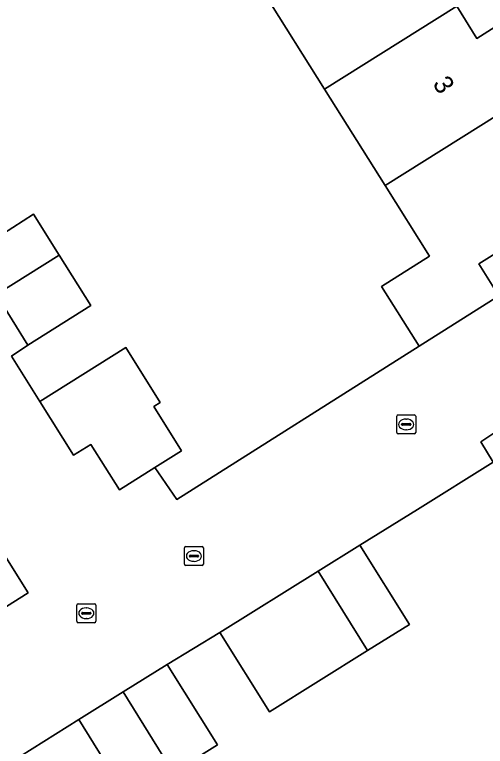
# Model space of a CAD drawing. Extents: x 157767 to 159172, y 387839 to 389425.
# Drawn here: x 158720.07 to 158744.91, y 388191.62 to 388230.25 of the extents above; entities that cross this region are included whole.
import ezdxf

# ---------------------------------------------------------------- set-up
doc = ezdxf.new("R2010")
doc.units = 0
for name, color, linetype in [('IMGEO_Erf', 7, 'Continuous'), ('IMGEO_Groenvoorziening', 7, 'Continuous'), ('IMGEO_Kolk', 7, 'Continuous'), ('IMGEO_Muur', 7, 'Continuous'), ('IMGEO_Pand', 7, 'Continuous'), ('IMGEO_Pand_nummerreeks', 7, 'Continuous'), ('IMGEO_Rijbaan_lokaal_open', 7, 'Continuous'), ('IMGEO_Rioolput', 7, 'Continuous')]:
    doc.layers.add(name, color=color, linetype=linetype)

msp = doc.modelspace()

# ---------------------------------------------------------------- linework, layer by layer
at = {"layer": 'IMGEO_Erf'}
msp.add_lwpolyline([(158734.05, 388250), (158732.567, 388252.38), (158728.101, 388249.597), (158731.365, 388244.39), (158734.487, 388239.411), (158734.552, 388239.307), (158737.031, 388240.859), (158740.219, 388235.775), (158743.406, 388230.692), (158744.466, 388229.002), (158745.619, 388229.725), (158747.747, 388226.331), (158746.599, 388225.612), (158746.689, 388225.469), (158749.859, 388220.412), (158744.564, 388217.093), (158745.627, 388215.399), (158749.297, 388217.622), (158752.874, 388219.788)], close=True, dxfattribs=at)
for points in [[(158717.773, 388217.598), (158721.074, 388219.714), (158722.426, 388217.558), (158724.096, 388214.895), (158720.773, 388212.811), (158719.901, 388212.23), (158721.398, 388209.835), (158725.946, 388212.682), (158727.759, 388209.778), (158727.41, 388209.561), (158728.878, 388207.22), (158727.473, 388206.339), (158728.622, 388204.662), (158741.408, 388212.754), (158739.433, 388215.906), (158741.967, 388217.495), (158739.616, 388221.24), (158736.425, 388226.321), (158733.234, 388231.403)], [(158768.796, 388186.091), (158764.571, 388192.927), (158755.721, 388207.244), (158752.421, 388212.583), (158751.155, 388211.778), (158752.808, 388209.125), (158754.466, 388206.462), (158749.088, 388203.113), (158747.432, 388205.772), (158745.777, 388208.429), (158744.664, 388207.707), (158745.313, 388206.627), (158741.321, 388204.133), (158738.293, 388202.241), (158740.903, 388198.051), (158738.693, 388196.675), (158733.513, 388193.45), (158730.902, 388197.632), (158728.127, 388195.948), (158730.775, 388191.695), (158728.443, 388190.242)], [(158726.101, 388188.784), (158723.453, 388193.037), (158717.902, 388189.558)]]:
    msp.add_lwpolyline(points, dxfattribs=at)
at = {"layer": 'IMGEO_Groenvoorziening'}
msp.add_lwpolyline([(158703.014, 388193.579), (158708.808, 388192.173), (158720.786, 388199.723), (158715.454, 388208.226), (158715.261, 388207.998), (158714.45, 388207.043), (158714.752, 388206.562), (158713.981, 388206.079), (158713.833, 388206.316), (158712.205, 388204.399)], close=True, dxfattribs=at)
at = {"layer": 'IMGEO_Kolk'}
for p, q in [((158740.231, 388208.193), (158740.231, 388209.045)), ((158740.306, 388209.119), (158741.158, 388209.119)), ((158741.232, 388209.045), (158741.232, 388208.193)), ((158740.49, 388208.613), (158740.49, 388208.625)), ((158740.533, 388208.662), (158740.931, 388208.662)), ((158740.719, 388208.899), (158740.744, 388208.899)), ((158740.974, 388208.625), (158740.974, 388208.613)), ((158740.928, 388208.576), (158740.53, 388208.576)), ((158740.742, 388208.339), (158740.717, 388208.339)), ((158741.158, 388208.119), (158740.306, 388208.119)), ((158729.031, 388201.243), (158729.031, 388202.095)), ((158729.106, 388202.169), (158729.958, 388202.169)), ((158730.032, 388202.095), (158730.032, 388201.243)), ((158729.29, 388201.663), (158729.29, 388201.675)), ((158729.333, 388201.712), (158729.731, 388201.712)), ((158729.519, 388201.949), (158729.544, 388201.949)), ((158729.774, 388201.675), (158729.774, 388201.663)), ((158729.728, 388201.626), (158729.33, 388201.626)), ((158729.542, 388201.389), (158729.517, 388201.389)), ((158729.958, 388201.169), (158729.106, 388201.169))]:
    msp.add_line(p, q, dxfattribs=at)
for points in [[(158740.231, 388208.193), (158740.231, 388209.045)], [(158740.306, 388209.119), (158741.158, 388209.119)], [(158741.232, 388209.045), (158741.232, 388208.193)], [(158741.158, 388208.119), (158740.306, 388208.119)], [(158729.031, 388201.243), (158729.031, 388202.095)], [(158729.106, 388202.169), (158729.958, 388202.169)], [(158730.032, 388202.095), (158730.032, 388201.243)], [(158729.958, 388201.169), (158729.106, 388201.169)]]:
    msp.add_lwpolyline(points, dxfattribs=at)
for centre, radius, start, end in [((158740.308, 388209.043), 0.0765, 91.552, 178.448), ((158740.308, 388209.043), 0.0765, 91.552, 178.448), ((158741.156, 388209.043), 0.0765, 1.552, 88.448), ((158741.156, 388209.043), 0.0765, 1.552, 88.448), ((158740.53, 388208.622), 0.0403, 85.8775, 175.7526), ((158740.527, 388208.612), 0.0366, 178.938, 274.7102), ((158740.931, 388208.619), 0.043, 264.8664, 352.4533), ((158740.935, 388208.624), 0.0386, 1.7309, 96.639), ((158740.308, 388208.195), 0.0765, 181.552, 268.448), ((158740.308, 388208.195), 0.0765, 181.552, 268.448), ((158741.156, 388208.195), 0.0765, 271.552, 358.448), ((158741.156, 388208.195), 0.0765, 271.552, 358.448), ((158729.108, 388202.093), 0.0765, 91.552, 178.448), ((158729.108, 388202.093), 0.0765, 91.552, 178.448), ((158729.956, 388202.093), 0.0765, 1.552, 88.448), ((158729.956, 388202.093), 0.0765, 1.552, 88.448), ((158729.33, 388201.672), 0.0403, 85.8775, 175.7526), ((158729.327, 388201.662), 0.0366, 178.938, 274.7102), ((158729.731, 388201.669), 0.043, 264.8664, 352.4533), ((158729.735, 388201.674), 0.0386, 1.7309, 96.639), ((158729.108, 388201.245), 0.0765, 181.552, 268.448), ((158729.108, 388201.245), 0.0765, 181.552, 268.448), ((158729.956, 388201.245), 0.0765, 271.552, 358.448), ((158729.956, 388201.245), 0.0765, 271.552, 358.448)]:
    msp.add_arc(centre, radius, start, end, dxfattribs=at)
for centre, major_axis, ratio, start_param, end_param in [((158740.718, 388208.619), (-0.387, 0.002), 0.722429, 4.712389, 7.853982), ((158740.743, 388208.619), (-0.39, 0.002), 0.717154, 1.570796, 4.712389), ((158729.518, 388201.669), (-0.387, 0.002), 0.722429, 4.712389, 7.853982), ((158729.543, 388201.669), (-0.39, 0.002), 0.717154, 1.570796, 4.712389)]:
    msp.add_ellipse(centre, major_axis=major_axis, ratio=ratio, start_param=start_param, end_param=end_param, dxfattribs=at)
at = {"layer": 'IMGEO_Muur'}
msp.add_lwpolyline([(158727.473, 388206.339), (158728.622, 388204.662), (158741.408, 388212.754)], dxfattribs=at)
at = {"layer": 'IMGEO_Pand'}
for points in [[(158733.234, 388231.403), (158736.425, 388226.321), (158743.406, 388230.692), (158740.219, 388235.775)], [(158745.619, 388229.725), (158744.466, 388229.002), (158743.406, 388230.692), (158736.425, 388226.321), (158739.616, 388221.24), (158746.599, 388225.612), (158747.747, 388226.331)], [(158749.859, 388220.412), (158746.689, 388225.469), (158746.599, 388225.612), (158739.616, 388221.24), (158741.967, 388217.495), (158739.433, 388215.906), (158741.408, 388212.754), (158745.627, 388215.399), (158744.564, 388217.093)], [(158721.074, 388219.714), (158717.773, 388217.598), (158719.102, 388215.477), (158722.426, 388217.558)], [(158722.426, 388217.558), (158719.102, 388215.477), (158720.773, 388212.811), (158724.096, 388214.895)], [(158721.398, 388209.835), (158723.178, 388206.989), (158724.096, 388207.561), (158725.599, 388205.164), (158727.473, 388206.339), (158728.878, 388207.22), (158727.41, 388209.561), (158727.759, 388209.778), (158725.946, 388212.682)], [(158736.079, 388200.863), (158738.693, 388196.675), (158740.903, 388198.051), (158738.293, 388202.241)], [(158736.079, 388200.863), (158730.902, 388197.632), (158733.513, 388193.45), (158738.693, 388196.675)], [(158728.443, 388190.242), (158730.775, 388191.695), (158728.127, 388195.948), (158725.79, 388194.492)], [(158728.443, 388190.242), (158725.79, 388194.492), (158723.453, 388193.037), (158726.101, 388188.784)]]:
    msp.add_lwpolyline(points, close=True, dxfattribs=at)
at = {"layer": 'IMGEO_Rijbaan_lokaal_open'}
for points in [[(158745.627, 388215.399), (158741.408, 388212.754), (158728.622, 388204.662), (158727.473, 388206.339), (158725.599, 388205.164), (158724.096, 388207.561), (158723.178, 388206.989), (158721.398, 388209.835), (158719.901, 388212.23), (158720.773, 388212.811), (158719.102, 388215.477)], [(158715.454, 388208.226), (158720.786, 388199.723), (158708.808, 388192.173)], [(158717.902, 388189.558), (158723.453, 388193.037), (158725.79, 388194.492), (158728.127, 388195.948), (158730.902, 388197.632), (158736.079, 388200.863), (158738.293, 388202.241), (158741.321, 388204.133), (158745.313, 388206.627), (158744.664, 388207.707), (158745.777, 388208.429)]]:
    msp.add_lwpolyline(points, dxfattribs=at)
at = {"layer": 'IMGEO_Rioolput'}
for p, q in [((158723.353, 388198.223), (158723.353, 388199.075)), ((158723.428, 388199.149), (158724.28, 388199.149)), ((158724.354, 388199.075), (158724.354, 388198.223)), ((158723.612, 388198.643), (158723.612, 388198.655)), ((158724.05, 388198.606), (158723.652, 388198.606)), ((158723.655, 388198.692), (158724.053, 388198.692)), ((158723.841, 388198.929), (158723.866, 388198.929)), ((158724.096, 388198.655), (158724.096, 388198.643)), ((158723.864, 388198.369), (158723.839, 388198.369)), ((158724.28, 388198.149), (158723.428, 388198.149))]:
    msp.add_line(p, q, dxfattribs=at)
for points in [[(158723.353, 388198.223), (158723.353, 388199.075)], [(158723.428, 388199.149), (158724.28, 388199.149)], [(158724.354, 388199.075), (158724.354, 388198.223)], [(158724.28, 388198.149), (158723.428, 388198.149)]]:
    msp.add_lwpolyline(points, dxfattribs=at)
for centre, radius, start, end in [((158723.43, 388199.073), 0.0765, 91.552, 178.448), ((158723.43, 388199.073), 0.0765, 91.552, 178.448), ((158724.278, 388199.073), 0.0765, 1.552, 88.448), ((158724.278, 388199.073), 0.0765, 1.552, 88.448), ((158723.652, 388198.652), 0.0403, 85.8775, 175.7526), ((158723.649, 388198.642), 0.0366, 178.938, 274.7102), ((158724.053, 388198.649), 0.043, 264.8664, 352.4533), ((158724.057, 388198.654), 0.0386, 1.7309, 96.639), ((158723.43, 388198.225), 0.0765, 181.552, 268.448), ((158723.43, 388198.225), 0.0765, 181.552, 268.448), ((158724.278, 388198.225), 0.0765, 271.552, 358.448), ((158724.278, 388198.225), 0.0765, 271.552, 358.448)]:
    msp.add_arc(centre, radius, start, end, dxfattribs=at)
for centre, major_axis, ratio, start_param, end_param in [((158723.84, 388198.649), (-0.387, 0.002), 0.722429, 4.712389, 7.853982), ((158723.865, 388198.649), (-0.39, 0.002), 0.717154, 1.570796, 4.712389)]:
    msp.add_ellipse(centre, major_axis=major_axis, ratio=ratio, start_param=start_param, end_param=end_param, dxfattribs=at)

# ---------------------------------------------------------------- texts
at = {"layer": 'IMGEO_Pand_nummerreeks'}
msp.add_text('3', height=1, rotation=302.1026, dxfattribs=at).set_placement((158742.099, 388226.61))

doc.saveas('drawing.dxf')
